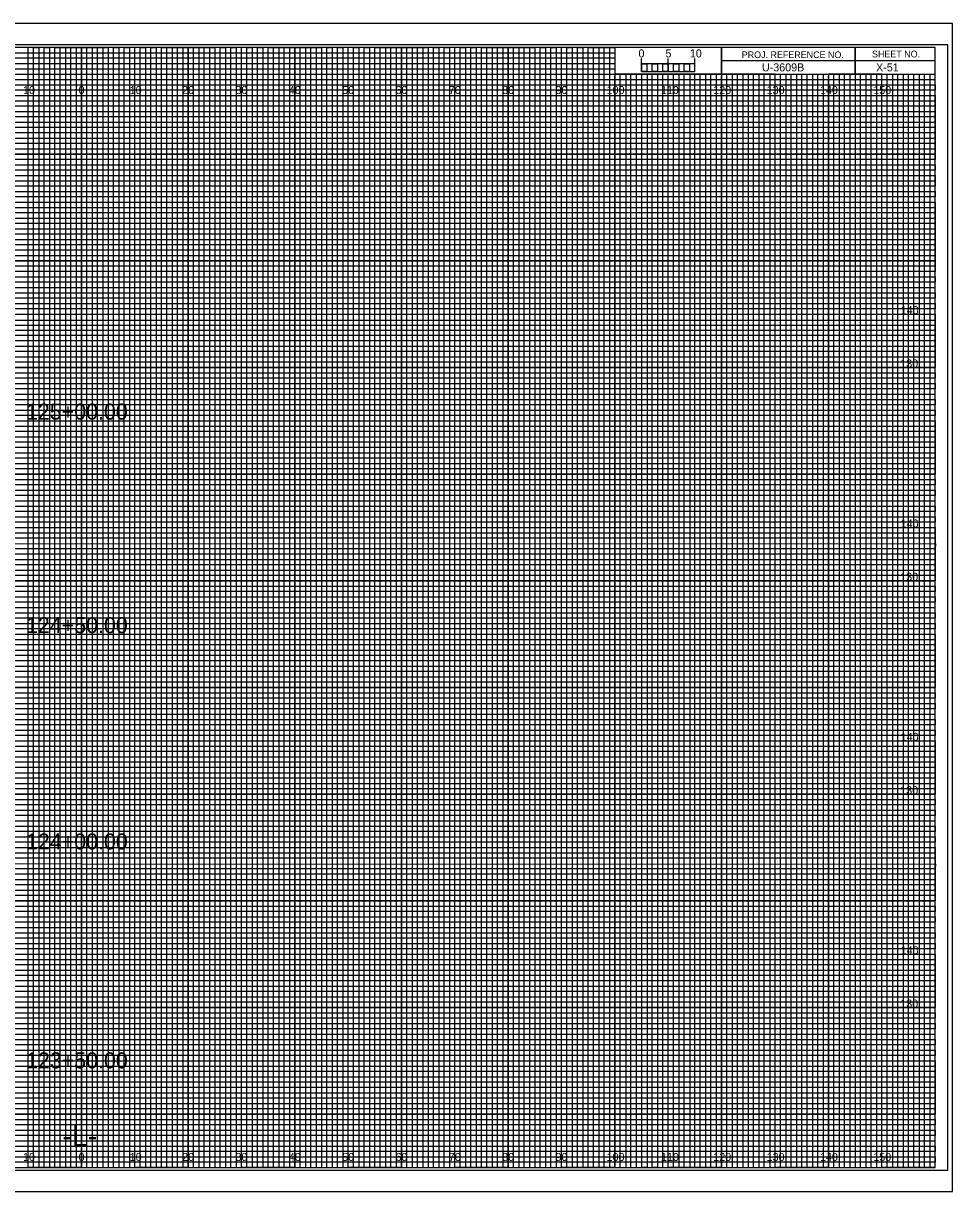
# Model space of a CAD drawing. Extents: x -13 to 329, y -17 to 10994.
# Drawn here: x 149.1 to 323.3, y 10775.5 to 10994.5 of the extents above; entities that cross this region are included whole.
import ezdxf

# ---------------------------------------------------------------- set-up
doc = ezdxf.new("R2010")
doc.units = 0
for name, color, linetype in [('Prop XS Alignment Label', 7, 'Continuous'), ('Prop XS Bar Scale Labels', 7, 'Continuous'), ('Prop XS Elevation Labels', 7, 'Continuous'), ('Prop XS Offset Labels', 7, 'Continuous'), ('Prop XS Project Number', 7, 'Continuous'), ('Prop XS Sheet Number', 7, 'Continuous'), ('Prop XS Station Labels', 7, 'Continuous'), ('Sheet Cross Section CELL', 7, 'Continuous'), ('Sheet Cross Section Grid Major CELL', 7, 'Continuous'), ('Sheet Cross Section Grid Middle CELL', 7, 'Continuous'), ('Sheet Cross Section Grid Minor 1 CELL', 7, 'Continuous'), ('Sheet Cross Section Grid Minor 2 CELL', 7, 'Continuous'), ('Sheet Cross Section Scale CELL', 7, 'Continuous'), ('Sheet Cutting Line CELL', 7, 'Continuous'), ('Sheet DOT Grid CELL', 7, 'Continuous'), ('Sheet Plot Border Inside CELL', 7, 'Continuous'), ('Sheet Plot Border Outside CELL', 7, 'Continuous')]:
    doc.layers.add(name, color=color, linetype=linetype)

msp = doc.modelspace()

# ---------------------------------------------------------------- linework, layer by layer
at = {"layer": 'Sheet Cross Section CELL'}
for p, q in [((305, 10990), (305, 10985)), ((305, 10985), (305, 10990)), ((280, 10987.5), (280, 10985)), ((320, 10987.49), (280, 10987.49)), ((280, 10985), (320, 10985))]:
    msp.add_line(p, q, dxfattribs=at)
for points in [[(320, 10990), (0, 10990), (0, 10780), (320, 10780)], [(280, 10990), (260, 10990), (260, 10985.03), (280, 10985.03)], [(320, 10990), (280, 10990), (280, 10985), (320, 10985)]]:
    msp.add_lwpolyline(points, close=True, dxfattribs=at)
at = {"layer": 'Sheet Cross Section Grid Major CELL'}
for p, q in [((150, 10990), (140, 10990)), ((150, 10780), (150, 10990)), ((170, 10990), (160, 10990)), ((160, 10990), (160, 10780)), ((170, 10780), (170, 10990)), ((190, 10990), (180, 10990)), ((180, 10990), (180, 10780)), ((190, 10780), (190, 10990)), ((210, 10990), (200, 10990)), ((200, 10990), (200, 10780)), ((210, 10780), (210, 10990)), ((230, 10990), (220, 10990)), ((220, 10990), (220, 10780)), ((230, 10780), (230, 10990)), ((250, 10990), (240, 10990)), ((240, 10990), (240, 10780)), ((250, 10780), (250, 10990)), ((260, 10990), (260, 10780)), ((270, 10780), (270, 10985)), ((290, 10985), (280, 10985)), ((280, 10985), (280, 10780)), ((290, 10780), (290, 10985)), ((310, 10985), (300, 10985)), ((300, 10985), (300, 10780)), ((310, 10780), (310, 10985)), ((160, 10780), (150, 10780)), ((180, 10780), (170, 10780)), ((200, 10780), (190, 10780)), ((220, 10780), (210, 10780)), ((240, 10780), (230, 10780)), ((260, 10780), (250, 10780)), ((280, 10780), (270, 10780)), ((300, 10780), (290, 10780)), ((320, 10780), (310, 10780)), ((320, 10780), (320, 10780))]:
    msp.add_line(p, q, dxfattribs=at)
for points in [[(0, 10980), (320, 10980), (320, 10970), (0, 10970)], [(0, 10960), (320, 10960), (320, 10950), (0, 10950)], [(0, 10940), (320, 10940), (320, 10930), (0, 10930)], [(0, 10920), (320, 10920), (320, 10910), (0, 10910)], [(0, 10900), (320, 10900), (320, 10890), (0, 10890)], [(0, 10880), (320, 10880), (320, 10870), (0, 10870)], [(0, 10860), (320, 10860), (320, 10850), (0, 10850)], [(0, 10840), (320, 10840), (320, 10830), (0, 10830)], [(0, 10820), (320, 10820), (320, 10810), (0, 10810)], [(0, 10800), (320, 10800), (320, 10790), (0, 10790)]]:
    msp.add_lwpolyline(points, dxfattribs=at)
at = {"layer": 'Sheet Cross Section Grid Middle CELL'}
for points in [[(145, 10780), (155, 10780), (155, 10990), (165, 10990), (165, 10780), (175, 10780), (175, 10990), (185, 10990), (185, 10780), (195, 10780), (195, 10990), (205, 10990), (205, 10780), (215, 10780), (215, 10990), (225, 10990), (225, 10780), (235, 10780), (235, 10990), (245, 10990), (245, 10780), (255, 10780), (255, 10990), (259.93, 10990), (260, 10990), (260, 10985), (264.99, 10985), (264.99, 10780), (275, 10780), (275, 10985), (285, 10985), (285, 10780), (295, 10780), (295, 10985), (305, 10985), (305, 10780), (315, 10780), (315, 10985)], [(0, 10985), (275, 10985)], [(0, 10965), (320, 10965), (320, 10975), (0, 10975)], [(0, 10945), (320, 10945), (320, 10955), (0, 10955)], [(0, 10925), (320, 10925), (320, 10935), (0, 10935)], [(0, 10905), (320, 10905), (320, 10915), (0, 10915)], [(0, 10885), (320, 10885), (320, 10895), (0, 10895)], [(0, 10865), (320, 10865), (320, 10875), (0, 10875)], [(0, 10845), (320, 10845), (320, 10855), (0, 10855)], [(0, 10825), (320, 10825), (320, 10835), (0, 10835)], [(0, 10805), (320, 10805), (320, 10815), (0, 10815)], [(0, 10785), (320, 10785), (320, 10795), (0, 10795)]]:
    msp.add_lwpolyline(points, dxfattribs=at)
at = {"layer": 'Sheet Cross Section Grid Minor 1 CELL'}
for p, q in [((0, 10989), (260, 10989)), ((260, 10987.98), (0, 10987.98)), ((260, 10989), (260, 10987.98)), ((0, 10987), (260, 10987)), ((260, 10985.89), (0, 10985.89)), ((260, 10987), (260, 10985.89)), ((0, 10984), (320, 10984))]:
    msp.add_line(p, q, dxfattribs=at)
for points in [[(0, 10983), (270, 10983), (320, 10983), (320, 10982), (0, 10982)], [(0, 10981), (320, 10981), (320, 10979), (0, 10979)], [(0, 10978), (320, 10978), (320, 10977), (0, 10976.98)], [(0, 10976), (320, 10976), (320, 10974), (0, 10974)], [(0, 10973), (320, 10973), (320, 10972), (0, 10972)], [(0, 10971), (320, 10971), (320, 10969), (0, 10969)], [(0, 10968), (320, 10968), (320, 10967), (0, 10967)], [(0, 10966), (320, 10966), (320, 10964), (0, 10964)], [(0, 10963), (320, 10963), (320, 10962), (0, 10962)], [(0, 10961), (320, 10961), (320, 10959), (0, 10959)], [(0, 10958), (320, 10958), (320, 10957), (0, 10957)], [(0, 10956), (320, 10956), (320, 10953.95), (320, 10953), (320, 10952), (0, 10952)], [(0, 10954), (320, 10954), (320, 10953), (0, 10953)], [(0, 10951), (320, 10951), (320, 10949), (0, 10949.03)], [(0, 10949.03), (320, 10949), (320, 10948), (0, 10948)], [(0, 10947), (320, 10947), (320, 10946), (0, 10946)], [(0, 10944), (320, 10944), (320, 10943), (0, 10943)], [(0, 10942), (320, 10942), (320, 10941), (0, 10941)], [(-0.07, 10938.89), (320, 10938.89), (320, 10937.88), (-0.07, 10937.88)], [(0, 10937), (320, 10937), (320, 10936), (0, 10936)], [(0, 10934), (320, 10934), (320, 10933), (0, 10933)], [(0, 10932), (320, 10932), (320, 10931), (0, 10931)], [(0, 10929), (320, 10929), (320, 10928), (0, 10928)], [(0, 10927), (320, 10927), (320, 10926), (0, 10926)], [(0, 10924), (320, 10924), (320, 10923), (0, 10923)], [(0, 10922), (320, 10922), (320, 10921), (0, 10921)], [(0, 10919), (320, 10919), (319.99, 10917.98), (0, 10918)], [(0, 10917), (320, 10917), (320, 10916), (0, 10916)], [(0, 10914), (320, 10914), (320, 10913), (0, 10913)], [(0, 10912), (320, 10912), (320, 10911), (0, 10911)], [(0, 10909), (320, 10909), (320, 10908), (0, 10908)], [(0, 10907), (320, 10907), (320, 10906), (0, 10906)], [(0, 10904), (320, 10904), (320, 10903), (0, 10903)], [(0, 10902), (320, 10902), (320, 10901), (0, 10901)], [(0, 10899), (320, 10899), (320, 10898), (0, 10898)], [(0, 10896.99), (320.07, 10896.91), (320, 10896), (0, 10896)], [(0, 10894), (320, 10894), (320, 10893), (0, 10893)], [(0, 10892), (320, 10892), (320, 10891), (0, 10891)], [(0, 10889), (320, 10889), (320, 10888), (0, 10888)], [(0, 10887), (320, 10887), (320, 10886), (0, 10886)], [(0, 10884), (320, 10884), (320, 10883), (0, 10883)], [(0, 10882), (320, 10882), (320, 10881), (0, 10881)], [(0, 10879), (320, 10879), (320, 10878), (0, 10878)], [(0, 10877), (320, 10877), (320, 10876), (0, 10876)], [(0, 10874), (320, 10874), (320, 10873), (0, 10873)], [(0, 10872), (320, 10872), (320, 10871), (0, 10871)], [(0, 10869), (320, 10869), (320, 10868), (0, 10868)], [(0, 10867), (320, 10867), (320, 10866), (0, 10866)], [(0, 10864), (320, 10864), (320, 10863), (0, 10863)], [(0, 10862), (320, 10862), (320, 10861), (0, 10861)], [(0, 10859), (320, 10859), (319.99, 10857.98), (0, 10858)], [(0, 10857), (320, 10857), (320, 10856), (0, 10856)], [(0, 10854), (320, 10854), (320, 10853), (0, 10853)], [(0, 10852), (320, 10852), (320, 10851), (0, 10851)], [(0, 10849), (320, 10849), (320, 10848), (0, 10848)], [(0, 10847), (320, 10847), (320, 10846), (0, 10846)], [(0, 10844), (320, 10844), (320, 10843), (0, 10843)], [(0, 10842), (320, 10842), (320, 10841), (0, 10841)], [(0, 10839), (320, 10839), (320, 10838), (0, 10838)], [(0, 10836.99), (320.07, 10836.91), (320, 10836), (0, 10836)], [(0, 10834), (320, 10834), (320, 10833), (0, 10833)], [(0, 10832), (320, 10832), (320, 10831), (0, 10831)], [(0, 10829), (320, 10829), (320, 10828), (0, 10828)], [(0, 10827), (320, 10827), (320, 10826), (0, 10826)], [(0, 10824), (320, 10824), (320, 10823), (0, 10823)], [(0, 10822), (320, 10822), (320, 10821), (0, 10821)], [(0, 10819), (320, 10819), (320, 10818), (0, 10818)], [(0, 10817), (320, 10817), (320, 10816), (0, 10816)], [(0, 10814), (320, 10814), (320, 10813), (0, 10813)], [(0, 10812), (320, 10812), (320, 10811), (0, 10811)], [(0, 10809), (320, 10809), (320, 10808), (0, 10808)], [(0, 10807), (320, 10807), (320, 10806), (0, 10806)], [(0, 10804), (320, 10804), (320, 10803), (0, 10803)], [(0, 10802), (320, 10802), (320, 10801), (0, 10801)], [(0, 10799), (320, 10799), (320, 10798), (0, 10798)], [(0, 10797), (320, 10797), (320, 10796), (0, 10796)], [(0, 10794), (320, 10794), (320, 10793), (0, 10793)], [(0, 10792), (320, 10792), (320, 10791), (0, 10791)], [(0, 10789), (320, 10789), (320, 10788), (0, 10788)], [(0, 10787), (320, 10787), (320, 10786), (0, 10786)], [(0, 10784), (320, 10784), (320, 10783), (0, 10783)], [(0, 10782), (320, 10782), (320, 10781), (0, 10781)]]:
    msp.add_lwpolyline(points, dxfattribs=at)
at = {"layer": 'Sheet Cross Section Grid Minor 2 CELL'}
for p, q in [((267, 10985), (266.01, 10985)), ((266.01, 10985), (266.01, 10780)), ((267, 10780), (267, 10985)), ((269, 10985), (268, 10985)), ((268, 10985), (268, 10780)), ((269, 10780), (269, 10985)), ((266.01, 10780), (265, 10780)), ((268, 10780), (267, 10780))]:
    msp.add_line(p, q, dxfattribs=at)
for points in [[(150, 10780), (151, 10780), (151, 10990), (152, 10990), (152, 10780)], [(152, 10780), (153, 10780), (153, 10990), (154, 10990), (154, 10780)], [(155, 10780), (156, 10780), (156, 10990), (157, 10990), (157, 10780)], [(157, 10780), (158, 10780), (158, 10990), (159, 10990), (159, 10780)], [(160, 10780), (161, 10780), (161, 10990), (162, 10990), (162, 10780)], [(162, 10780), (163, 10780), (163, 10990), (164, 10990), (164, 10780)], [(165, 10780), (166, 10780), (166, 10990), (167, 10990), (167, 10780)], [(167, 10780), (168, 10780), (168, 10990), (169, 10990), (169, 10780)], [(170, 10780), (171, 10780), (171, 10990), (172, 10990), (172, 10780)], [(172, 10780), (173, 10780), (173, 10990), (174, 10990), (174, 10780)], [(175, 10780), (176, 10780), (176, 10990), (177, 10990), (177, 10780)], [(177, 10780), (178, 10780), (178, 10990), (179, 10990), (179, 10780)], [(180, 10780), (181, 10780), (181, 10990), (182, 10990), (182, 10780)], [(182, 10780), (183, 10780), (183, 10990), (184, 10990), (184, 10780)], [(185, 10780), (186, 10780), (186, 10990), (187, 10990), (187, 10780)], [(187, 10780), (188, 10780), (188, 10990), (189, 10990), (189, 10780)], [(190, 10780), (191, 10780), (191, 10990), (192, 10990), (192, 10780)], [(192, 10780), (193, 10780), (193, 10990), (194, 10990), (194, 10780)], [(195, 10780), (196, 10780), (196, 10990), (197, 10990), (197, 10780)], [(197, 10780), (198, 10780), (198, 10990), (199, 10990), (199, 10780)], [(200, 10780), (201, 10780), (201, 10990), (202, 10990), (202, 10780)], [(202, 10780), (203, 10780), (203, 10990), (204, 10990), (204, 10780)], [(205, 10780), (206, 10780), (206, 10990), (207, 10990), (207, 10780)], [(207, 10780), (208, 10780), (208, 10990), (209, 10990), (209, 10780)], [(210, 10780), (211, 10780), (211, 10990), (212, 10990), (212, 10780)], [(212, 10780), (213, 10780), (213, 10990), (214, 10990), (214, 10780)], [(215, 10780), (216, 10780), (216, 10990), (217, 10990), (217, 10780)], [(217, 10780), (218, 10780), (218, 10990), (219, 10990), (219, 10780)], [(220, 10780), (221, 10780), (221, 10990), (222, 10990), (222, 10780)], [(222, 10780), (223, 10780), (223, 10990), (224, 10990), (224, 10780)], [(225, 10780), (226, 10780), (226, 10990), (227, 10990), (227, 10780)], [(227, 10780), (228, 10780), (228, 10990), (229, 10990), (229, 10780)], [(230, 10780), (231, 10780), (231, 10990), (232, 10990), (232, 10780)], [(232, 10780), (233, 10780), (233, 10990), (234, 10990), (234, 10780)], [(235, 10780), (236, 10780), (236, 10990), (237, 10990), (237, 10780)], [(237, 10780), (238, 10780), (238, 10990), (239, 10990), (239, 10780)], [(240, 10780), (241, 10780), (241, 10990), (242, 10990), (242, 10780)], [(242, 10780), (243, 10780), (243, 10990), (244, 10990), (244, 10780)], [(245, 10780), (246, 10780), (246, 10990), (247, 10990), (247, 10780)], [(247, 10780), (248, 10780), (248, 10990), (249, 10990), (249, 10780)], [(250, 10780), (251, 10780), (251, 10990), (252, 10990), (252, 10780)], [(252, 10780), (253, 10780), (253, 10990), (254, 10990), (254, 10780)], [(255, 10780), (256, 10780), (256, 10990), (257, 10990), (257, 10780)], [(257, 10780), (258, 10780), (258, 10990), (259, 10990), (259, 10780)], [(260, 10780), (261, 10780), (261, 10985), (262.02, 10985), (262.02, 10780)], [(262, 10780), (263, 10780), (263, 10985), (263.99, 10985), (263.99, 10780)], [(270, 10780), (270.98, 10780), (270.98, 10985), (272, 10985), (272, 10780)], [(272, 10780), (273, 10780), (273, 10985), (274.05, 10985), (274.05, 10780)], [(275, 10780), (276, 10780), (276, 10985), (277, 10985), (277, 10780)], [(277, 10780), (278, 10780), (278, 10985), (279, 10985), (279, 10780)], [(280, 10780), (281, 10780), (281, 10985), (282, 10985), (282, 10780)], [(282, 10780), (283, 10780), (283, 10985), (284, 10985), (284, 10780)], [(285, 10780), (286, 10780), (286, 10985), (287, 10985), (287, 10780)], [(287, 10780), (288, 10780), (288, 10985), (289, 10985), (289, 10780)], [(290, 10780), (291, 10780), (291, 10985), (292, 10985), (292, 10780)], [(292, 10780), (293, 10780), (293, 10985), (294, 10985), (294, 10780)], [(295, 10780), (296, 10780), (296, 10985), (297, 10985), (297, 10780)], [(297, 10780), (298, 10780), (298, 10985), (299, 10985), (299, 10780)], [(300, 10780), (301, 10780), (301, 10985), (302, 10985), (302, 10780)], [(302, 10780), (303, 10780), (303, 10985), (304, 10985), (304, 10780)], [(305, 10780), (306, 10780), (306, 10985), (307, 10985), (307, 10780)], [(307, 10780), (308, 10780), (308, 10985), (309, 10985), (309, 10780)], [(310, 10780), (311, 10780), (311, 10985), (312, 10985), (312, 10780)], [(312, 10780), (313, 10780), (313, 10985), (314, 10985), (314, 10780)], [(315, 10780), (316, 10780), (316, 10985), (317, 10985), (317, 10780)], [(317, 10780), (318, 10780), (318, 10985), (319, 10985), (319, 10780)]]:
    msp.add_lwpolyline(points, dxfattribs=at)
at = {"layer": 'Sheet Cross Section Scale CELL'}
for p, q in [((265, 10985.49), (265, 10987.9)), ((265, 10986.9), (265, 10987.9)), ((270, 10985.49), (270, 10987.9)), ((275, 10985.49), (275, 10987.9)), ((275, 10986.9), (275, 10987.9))]:
    msp.add_line(p, q, dxfattribs=at)
for points in [[(275, 10986.9), (265, 10986.9), (265, 10985.49), (275, 10985.49)], [(265, 10986.9), (266, 10986.9), (266, 10985.49), (265, 10985.49)], [(267, 10986.9), (268, 10986.9), (268, 10985.49), (267, 10985.49)], [(269, 10986.9), (270, 10986.9), (270, 10985.49), (269, 10985.49)], [(271, 10986.9), (272, 10986.9), (272, 10985.49), (271, 10985.49)], [(273, 10986.9), (274, 10986.9), (274, 10985.49), (273, 10985.49)]]:
    msp.add_lwpolyline(points, close=True, dxfattribs=at)
at = {"layer": 'Sheet Cutting Line CELL'}
for p, q in [((323.3, 10994.5), (-13.4, 10994.5)), ((-13.4, 10775.5), (323.3, 10775.5))]:
    msp.add_line(p, q, dxfattribs=at)
at = {"layer": 'Sheet DOT Grid CELL'}
for p, q in [((150, 10780), (150, 10990)), ((160, 10780), (160, 10990)), ((170, 10780), (170, 10990)), ((180, 10780), (180, 10990)), ((190, 10780), (190, 10990)), ((200, 10780), (200, 10990)), ((210, 10780), (210, 10990)), ((220, 10780), (220, 10990)), ((230, 10780), (230, 10990)), ((240, 10780), (240, 10990)), ((250, 10780), (250, 10990)), ((260, 10780), (260, 10984.69)), ((270, 10780), (270, 10984.69)), ((280, 10780), (280, 10984.69)), ((290, 10780), (290, 10984.69)), ((300, 10780), (300, 10984.69)), ((310, 10780), (310, 10984.69)), ((0, 10980), (320, 10980)), ((0, 10970), (320, 10970)), ((0, 10960), (320, 10960)), ((0, 10950), (320, 10950)), ((0, 10940), (320, 10940)), ((0, 10930), (320, 10930)), ((0, 10920), (320, 10920)), ((0, 10910), (320, 10910)), ((0, 10900), (320, 10900)), ((0, 10890), (320, 10890)), ((0, 10880), (320, 10880)), ((0, 10870), (320, 10870)), ((0, 10860), (320, 10860)), ((0, 10850), (320, 10850)), ((0, 10840), (320, 10840)), ((0, 10830), (320, 10830)), ((0, 10820), (320, 10820)), ((0, 10810), (320, 10810)), ((0, 10800), (320, 10800)), ((0, 10790), (320, 10790))]:
    msp.add_line(p, q, dxfattribs=at)
at = {"layer": 'Sheet Plot Border Inside CELL'}
msp.add_lwpolyline([(-10.8, 10779.5), (322.4, 10779.5), (322.4, 10990.5), (-10.8, 10990.5)], close=True, dxfattribs=at)
at = {"layer": 'Sheet Plot Border Outside CELL'}
msp.add_lwpolyline([(-13.4, 10775.5), (323.3, 10775.5), (323.3, 10994.5), (-13.4, 10994.5)], close=True, dxfattribs=at)

# ---------------------------------------------------------------- texts
at = {"layer": 'Prop XS Alignment Label'}
msp.add_text('-L-', height=4, dxfattribs=at).set_placement((156.42, 10784))
at = {"layer": 'Prop XS Bar Scale Labels'}
for s, p in [('5', (269.47, 10988.12)), ('10', (274.04, 10988.12))]:
    msp.add_text(s, height=1.5, dxfattribs=at).set_placement(p)
at = {"layer": 'Prop XS Elevation Labels'}
for s, p in [('140', (313.57, 10940)), ('130', (313.49, 10930)), ('140', (313.57, 10900)), ('130', (313.49, 10890)), ('140', (313.57, 10860)), ('130', (313.49, 10850)), ('140', (313.57, 10820)), ('130', (313.49, 10810))]:
    msp.add_text(s, height=1.5, dxfattribs=at).set_placement(p)
at = {"layer": 'Prop XS Offset Labels'}
for s, p in [('10', (149.04, 10981.25)), ('0', (159.45, 10981.25)), ('0', (159.45, 10981.25)), ('10', (169.04, 10981.25)), ('20', (178.86, 10981.25)), ('30', (188.86, 10981.25)), ('40', (198.86, 10981.25)), ('50', (208.86, 10981.25)), ('60', (218.86, 10981.25)), ('70', (228.86, 10981.25)), ('80', (238.86, 10981.25)), ('90', (248.86, 10981.25)), ('100', (258.44, 10981.25)), ('110', (268.62, 10981.25)), ('120', (278.44, 10981.25)), ('130', (288.44, 10981.25)), ('140', (298.44, 10981.25)), ('150', (308.44, 10981.25)), ('10', (149.04, 10781.25)), ('0', (159.45, 10781.25)), ('0', (159.45, 10781.25)), ('10', (169.04, 10781.25)), ('20', (178.86, 10781.25)), ('30', (188.86, 10781.25)), ('40', (198.86, 10781.25)), ('50', (208.86, 10781.25)), ('60', (218.86, 10781.25)), ('70', (228.86, 10781.25)), ('80', (238.86, 10781.25)), ('90', (248.86, 10781.25)), ('100', (258.44, 10781.25)), ('110', (268.62, 10781.25)), ('120', (278.44, 10781.25)), ('130', (288.44, 10781.25)), ('140', (298.44, 10781.25)), ('150', (308.44, 10781.25))]:
    msp.add_text(s, height=1.5, dxfattribs=at).set_placement(p)
at = {"layer": 'Prop XS Project Number'}
msp.add_text('U-3609B', height=1.5, dxfattribs=at).set_placement((287.56, 10985.5))
at = {"layer": 'Prop XS Sheet Number'}
msp.add_text('X-51', height=1.5, dxfattribs=at).set_placement((308.95, 10985.5))
at = {"layer": 'Prop XS Station Labels'}
for s, p in [('125+00.00', (149.59, 10920.22)), ('124+50.00', (149.59, 10880.19)), ('124+00.00', (149.59, 10839.64)), ('123+50.00', (149.59, 10798.61))]:
    msp.add_text(s, height=3, dxfattribs=at).set_placement(p)
at = {"layer": 'Sheet Cross Section CELL'}
for s, p in [('PROJ. REFERENCE NO.', (283.77, 10987.99)), ('SHEET NO.', (308.19, 10988.12))]:
    msp.add_text(s, height=1.25, dxfattribs=at).set_placement(p)
at = {"layer": 'Sheet Cross Section Scale CELL'}
msp.add_text('0', height=1.5, dxfattribs=at).set_placement((264.41, 10988.12))

doc.saveas('drawing.dxf')
